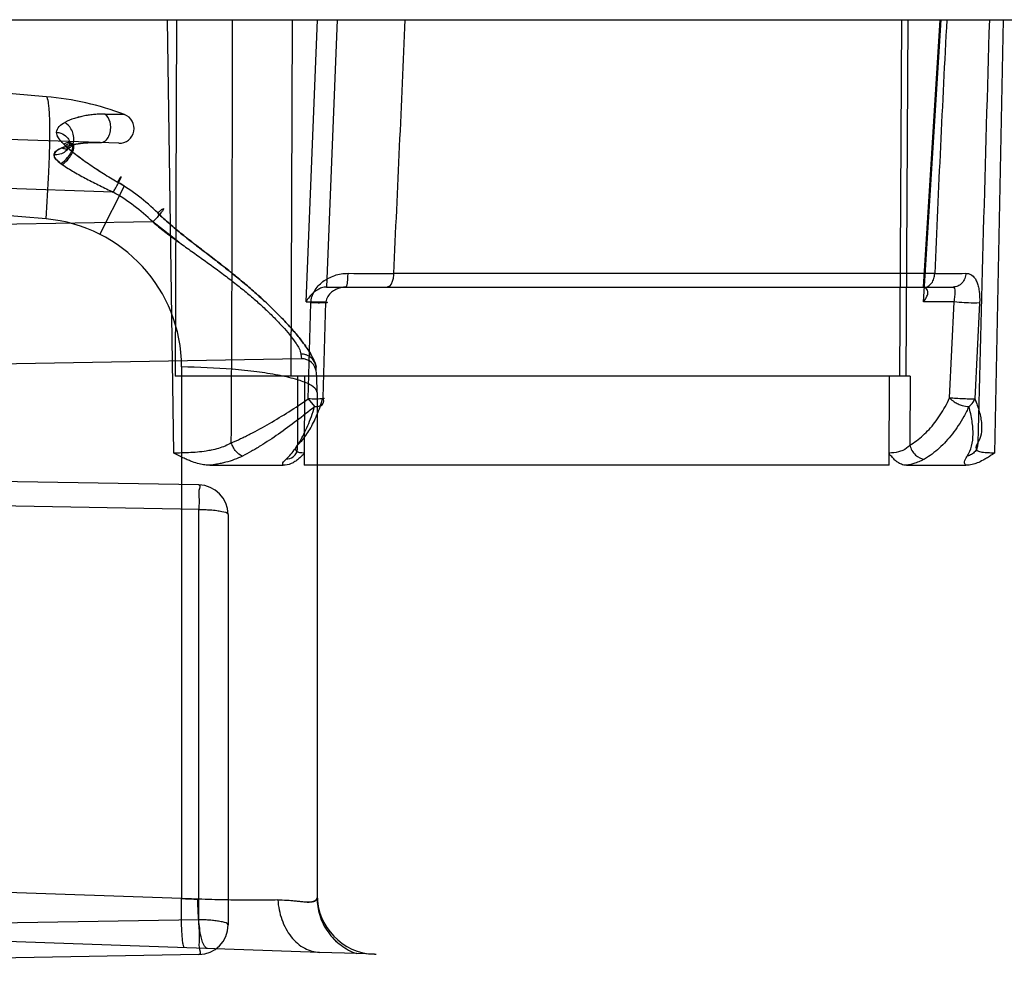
# Model space of a CAD drawing. Header units: millimetres. Extents: x 0 to 297, y 0 to 210.
# Tile 307 of 455: x 143.3 to 143.566, y 160.954 to 161.21. Entities that reach past the tile are written whole.
import ezdxf

# ---------------------------------------------------------------- set-up
doc = ezdxf.new("R2010")
doc.units = ezdxf.units.MM
doc.header["$LTSCALE"] = 16.335
doc.layers.add('INTFCLR_1', color=7, linetype='CONTINUOUS')
doc.layers.add('INTFCLR_144815', color=7, linetype='CONTINUOUS')

msp = doc.modelspace()

# ---------------------------------------------------------------- linework, layer by layer
at = {"layer": 'INTFCLR_1', "color": 9, "linetype": 'Continuous'}
for p, q in [((143.3075522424, 161.1893451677), (143.0765797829, 161.2095526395)), ((143.3271539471, 161.1768023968), (143.0765797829, 161.1855526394)), ((143.3286995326, 161.1845447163), (143.3234395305, 161.1846414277)), ((143.3286995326, 161.1845447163), (143.3234395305, 161.1846414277)), ((143.3234395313, 161.1846414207), (143.3286994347, 161.1845444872)), ((143.3234395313, 161.1846414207), (143.3286994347, 161.1845444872)), ((143.3075522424, 161.1564168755), (143.0765797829, 161.1766243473)), ((143.3256846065, 161.1636401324), (143.0765797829, 161.1723390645)), ((143.3285944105, 161.1652532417), (143.3220638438, 161.1522913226)), ((143.3363085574, 161.1556249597), (143.076579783, 161.1510913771)), ((143.3432941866, 161.1501907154), (143.3363085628, 161.1556249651)), ((143.376336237, 161.1187849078), (143.076579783, 161.1135526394)), ((143.3761894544, 161.1200205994), (143.376336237, 161.1187849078)), ((143.3440660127, 161.1165690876), (143.3440660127, 160.9734050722)), ((143.380579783, 161.1096495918), (143.380579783, 160.9736218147)), ((143.3487194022, 161.0848024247), (143.076579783, 161.0895526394)), ((143.3487194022, 161.078192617), (143.2788106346, 161.0794128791)), ((143.3487194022, 160.9676759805), (143.3487194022, 161.078192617)), ((143.356579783, 161.0768036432), (143.356579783, 160.9662870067)), ((143.3440660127, 160.9734050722), (143.2543923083, 160.9765365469)), ((143.3811981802, 160.9589151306), (143.076579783, 160.9695526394)), ((143.3487194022, 160.9676759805), (143.0765797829, 160.9629257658)), ((143.3487194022, 160.9582882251), (143.0765797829, 160.9535380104))]:
    msp.add_line(p, q, dxfattribs=at)
at = {"layer": 'INTFCLR_1', "color": 7, "linetype": 'Continuous'}
for p, q in [((143.3119317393, 161.171068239), (143.3115681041, 161.1713302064)), ((143.3119317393, 161.171068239), (143.3115681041, 161.1713302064)), ((143.3699917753, 160.9730223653), (143.3722087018, 160.9729902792))]:
    msp.add_line(p, q, dxfattribs=at)
at = {"layer": 'INTFCLR_1', "color": 6, "linetype": 'Continuous'}
for p, q in [((143.3912447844, 160.9585642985), (143.381198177, 160.9589151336)), ((143.3960213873, 160.958397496), (143.3912447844, 160.9585642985)), ((143.396021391, 160.9583974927), (143.3964804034, 160.9583814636))]:
    msp.add_line(p, q, dxfattribs=at)
at = {"layer": 'INTFCLR_1', "color": 9, "linetype": 'Continuous'}
for centre, radius, start, end in [((143.300579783, 161.1096495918), 0.08, 69.4211022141, 84.9999999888), ((143.3272935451, 161.1807999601), 0.004, 267.9999999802, 69.42110221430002), ((143.297979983, 161.1174903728), 0.0567323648, 57.34149438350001, 59.4912953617), ((143.2981249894, 161.1177154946), 0.0564645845, 45.573123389, 59.49922458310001), ((143.2981977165, 161.1161584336), 0.0548638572, 46.0011571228, 59.9336897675), ((143.3040659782, 161.116569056), 0.0400000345, 4.52433e-05, 84.99995476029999), ((143.3764060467, 161.114785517), 0.004, 3.874885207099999, 90.99999998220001), ((143.300579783, 161.1096495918), 0.08, 0, 4.926790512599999), ((143.348579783, 161.0768036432), 0.008, 0, 89.0000000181), ((143.3679867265, 161.5317215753), 0.558828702, 267.5466993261, 267.998157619), ((143.396579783, 160.9743877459), 0.016, 180, 268.0000000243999), ((142.9698925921, 160.9596822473), 0.3789111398, 0.9987671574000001, 1.2088352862), ((143.348579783, 160.9662870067), 0.008, 270.9999999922, 359.9999999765)]:
    msp.add_arc(centre, radius, start, end, dxfattribs=at)
for points, knots in [([(143.3075522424, 161.1564168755), (143.3078624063, 161.1606048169), (143.3082465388, 161.1667392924), (143.3085437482, 161.1745865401), (143.3086280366, 161.1796078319), (143.3085784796, 161.1832425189), (143.3084594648, 161.1855878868), (143.3083059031, 161.1872016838), (143.3081585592, 161.1883174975), (143.3077916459, 161.1893242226), (143.3075522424, 161.1893451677)], [0, 0, 0, 0, 0.3801706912, 0.556406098, 0.7107188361, 0.8351556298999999, 0.8844600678, 0.9247283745, 0.978244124, 1, 1, 1, 1]), ([(143.3118327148, 161.1755484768), (143.3121023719, 161.1754331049), (143.3128758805, 161.1752039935), (143.3144612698, 161.175614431), (143.3151917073, 161.177434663), (143.314989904, 161.1792162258), (143.3142501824, 161.1809799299), (143.3133063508, 161.1820093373), (143.3126335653, 161.1824164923)], [0, 0, 0, 0, 0.087254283, 0.2368749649, 0.4368081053, 0.603707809, 0.7660553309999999, 1, 1, 1, 1]), ([(143.3234395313, 161.1846414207), (143.3229762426, 161.1846509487), (143.3220487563, 161.1846459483), (143.3206582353, 161.1845646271), (143.3192708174, 161.1844115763), (143.3178913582, 161.1841829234), (143.3165259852, 161.1838805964), (143.3147432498, 161.1833722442), (143.3134482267, 161.1828489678), (143.3126335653, 161.1824164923)], [0, 0, 0, 0, 0.1248296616, 0.2497171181, 0.3750677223, 0.5006648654, 0.6262277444, 0.7515353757, 1, 1, 1, 1]), ([(143.3234395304, 161.1846414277), (143.3229765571, 161.1846509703), (143.3220509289, 161.1846460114), (143.3206650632, 161.1845651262), (143.3192847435, 161.1844131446), (143.3179114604, 161.1841863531), (143.3165478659, 161.1838864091), (143.3147594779, 161.1833779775), (143.3134579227, 161.1828539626), (143.3126388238, 161.1824193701)], [0, 0, 0, 0, 0.1248124, 0.2493518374, 0.3740126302, 0.4989197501, 0.6243493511, 0.7500767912, 1, 1, 1, 1]), ([(143.3221614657, 161.1769767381), (143.3224054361, 161.1769682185), (143.3231745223, 161.17710395), (143.3241472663, 161.1779824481), (143.3248009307, 161.1793749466), (143.3250459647, 161.1809092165), (143.3248641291, 161.1828052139), (143.3241568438, 161.184170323), (143.3234395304, 161.1846414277)], [0, 0, 0, 0, 0.07769056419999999, 0.2408838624, 0.3917970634, 0.5628631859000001, 0.726884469, 1, 1, 1, 1]), ([(143.3221614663, 161.1769767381), (143.3224054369, 161.1769682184), (143.3231744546, 161.1771040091), (143.3241476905, 161.1779820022), (143.3247928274, 161.1793580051), (143.3250452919, 161.180889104), (143.3248739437, 161.1827875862), (143.324156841, 161.1841703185), (143.3234395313, 161.1846414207)], [0, 0, 0, 0, 0.0776882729, 0.2408716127, 0.3918007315, 0.5569113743, 0.7268941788, 1, 1, 1, 1]), ([(143.3104194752, 161.179748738), (143.3107861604, 161.1797143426), (143.3118040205, 161.1795091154), (143.3131756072, 161.1787197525), (143.3140061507, 161.1772254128), (143.3138080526, 161.1756747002), (143.3124308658, 161.1740669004), (143.3107688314, 161.1736264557), (143.3097125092, 161.17365536)], [0, 0, 0, 0, 0.1037363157, 0.2911079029, 0.4252174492, 0.561308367, 0.7023580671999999, 1, 1, 1, 1]), ([(143.312713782, 161.176206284), (143.3124306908, 161.1764749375), (143.3114522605, 161.1774554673), (143.3104148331, 161.1787206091), (143.3104198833, 161.1797487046)], [0, 0, 0, 0, 0.2751553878, 1, 1, 1, 1]), ([(143.3127114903, 161.1762083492), (143.3124284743, 161.1764767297), (143.3114472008, 161.177457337), (143.3104366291, 161.1787214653), (143.3104194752, 161.179748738)], [0, 0, 0, 0, 0.2751657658, 1, 1, 1, 1]), ([(143.3118327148, 161.1755484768), (143.3126255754, 161.1758560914), (143.3142928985, 161.1763309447), (143.3177385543, 161.1769211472), (143.3203949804, 161.1770384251), (143.3221614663, 161.1769767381)], [0, 0, 0, 0, 0.2434256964, 0.4940639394, 1, 1, 1, 1]), ([(143.3221614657, 161.1769767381), (143.3217195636, 161.1769921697), (143.3203967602, 161.1770118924), (143.3181946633, 161.1769134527), (143.3151692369, 161.1765269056), (143.3130417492, 161.1760172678), (143.3118377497, 161.1755504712)], [0, 0, 0, 0, 0.1266139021, 0.378755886, 0.6302353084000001, 1, 1, 1, 1]), ([(143.3118377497, 161.1755504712), (143.3116005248, 161.1754577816), (143.3107560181, 161.1750969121), (143.3096777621, 161.1743656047), (143.3097125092, 161.17365536)], [0, 0, 0, 0, 0.2637131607, 1, 1, 1, 1]), ([(143.3119357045, 161.1710738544), (143.3125987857, 161.1715411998), (143.3135680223, 161.1724915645), (143.3144596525, 161.1738073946), (143.3148726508, 161.1747243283), (143.3150800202, 161.1754671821), (143.3150893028, 161.1763602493), (143.3139710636, 161.1769313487), (143.3131857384, 161.1764881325), (143.3127114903, 161.1762083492)], [0, 0, 0, 0, 0.2787481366, 0.4586874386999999, 0.5449398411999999, 0.6208390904, 0.7297109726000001, 0.8107973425, 1, 1, 1, 1]), ([(143.3127114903, 161.1762083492), (143.3137261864, 161.1752358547), (143.3153934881, 161.1739158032), (143.3176761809, 161.1722329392), (143.3194405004, 161.1710010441), (143.3212347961, 161.1697995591), (143.3230584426, 161.1686284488), (143.3249078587, 161.1674835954), (143.3261554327, 161.1667394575), (143.3267812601, 161.1663682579)], [0, 0, 0, 0, 0.2452048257, 0.3698405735, 0.4949615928, 0.6205411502, 0.7465722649, 0.8730540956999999, 1, 1, 1, 1]), ([(143.3119379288, 161.1710722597), (143.3116920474, 161.1712470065), (143.3108174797, 161.1719215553), (143.3097093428, 161.1728112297), (143.3097125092, 161.1736553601)], [0, 0, 0, 0, 0.2632704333, 1, 1, 1, 1]), ([(143.3097125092, 161.17365536), (143.3097190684, 161.1731082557), (143.3105635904, 161.1721045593), (143.3114407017, 161.1714261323), (143.3119357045, 161.1710738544)], [0, 0, 0, 0, 0.4738395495, 1, 1, 1, 1]), ([(143.3119357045, 161.1710738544), (143.3129504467, 161.1703524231), (143.314565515, 161.1693641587), (143.3167797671, 161.1681155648), (143.3185036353, 161.1671888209), (143.3202600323, 161.1662795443), (143.3220447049, 161.1653850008), (143.3238553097, 161.164505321), (143.3250725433, 161.1639276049), (143.3256846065, 161.1636401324)], [0, 0, 0, 0, 0.2387473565, 0.3623842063, 0.487539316, 0.6140034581, 0.7416362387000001, 0.8703322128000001, 1, 1, 1, 1]), ([(143.3256846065, 161.1636401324), (143.3258669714, 161.1639481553), (143.3261975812, 161.1645142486), (143.3266917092, 161.1654021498), (143.3271942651, 161.1662908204), (143.3283212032, 161.1687381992), (143.3270915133, 161.1668590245), (143.3267811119, 161.1663679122)], [0, 0, 0, 0, 0.1677360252, 0.3115812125, 0.4584944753, 0.7277578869, 1, 1, 1, 1]), ([(143.3256846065, 161.1636401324), (143.3258669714, 161.1639481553), (143.3261975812, 161.1645142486), (143.3266917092, 161.1654021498), (143.3271942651, 161.1662908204), (143.3283212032, 161.1687381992), (143.3270915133, 161.1668590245), (143.3267811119, 161.1663679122)], [0, 0, 0, 0, 0.1677360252, 0.3115812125, 0.4584944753, 0.7277578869, 1, 1, 1, 1]), ([(143.3376501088, 161.1580393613), (143.3378565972, 161.1582296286), (143.3382826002, 161.1586060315), (143.3386717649, 161.1589226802), (143.3392881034, 161.1593442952), (143.3390828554, 161.1586565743), (143.3385950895, 161.1581974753), (143.3378961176, 161.1572841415), (143.337099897, 161.1564408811), (143.3365623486, 161.1558802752), (143.3363085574, 161.1556249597)], [0, 0, 0, 0, 0.1274989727, 0.2379364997, 0.2962114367, 0.3383182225, 0.4667985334, 0.6486655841, 0.8365324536, 1, 1, 1, 1]), ([(143.3802840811, 161.1165202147), (143.3802389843, 161.1170433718), (143.3798412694, 161.1182550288), (143.3788332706, 161.1201602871), (143.3776392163, 161.1219492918), (143.3764660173, 161.1235304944), (143.3750702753, 161.1252881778), (143.3731120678, 161.1275643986), (143.3709763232, 161.1298381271), (143.3691254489, 161.1316935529), (143.3671637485, 161.1336031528), (143.3645950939, 161.1359679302), (143.361383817, 161.138763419), (143.3586054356, 161.1410534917), (143.3563315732, 161.1428719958), (143.3540328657, 161.144682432), (143.3511384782, 161.1469116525), (143.3476620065, 161.1495719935), (143.344215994, 161.1522610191), (143.3414116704, 161.1545844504), (143.3392325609, 161.1565221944), (143.3381695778, 161.157524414), (143.3376501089, 161.1580393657)], [0, 0, 0, 0, 0.0262077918, 0.0625147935, 0.1076466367, 0.1333247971, 0.160792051, 0.2196448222, 0.2831306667, 0.3164383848, 0.3504428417, 0.419762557, 0.4906631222, 0.5629168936, 0.5994473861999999, 0.6359814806, 0.7089550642, 0.7817839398, 0.8544693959, 0.9271063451, 0.9634929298, 1, 1, 1, 1]), ([(143.3376501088, 161.1580393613), (143.3381700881, 161.1575272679), (143.3392307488, 161.1565250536), (143.3414105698, 161.1545835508), (143.3442271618, 161.1522523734), (143.3471145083, 161.1500009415), (143.3494405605, 161.1482110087), (143.3517667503, 161.1464295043), (143.3546534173, 161.1442023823), (143.3580649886, 161.1415006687), (143.3613931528, 161.1387525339), (143.3640867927, 161.1364093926), (143.3661764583, 161.1345118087), (143.3681696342, 161.13263767), (143.3705210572, 161.1303189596), (143.3727245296, 161.1279745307), (143.374349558, 161.1261290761), (143.3757907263, 161.1244046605), (143.3777768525, 161.1218134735), (143.3795438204, 161.1191116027), (143.3802393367, 161.1170403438), (143.3802841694, 161.1165202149)], [0, 0, 0, 0, 0.0364302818, 0.0728245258, 0.1456999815, 0.2188827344, 0.2555865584, 0.2922098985, 0.365141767, 0.4375819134, 0.5094312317, 0.5805734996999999, 0.6157720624, 0.6503272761, 0.717138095, 0.7805854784, 0.8108813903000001, 0.8398783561, 0.8927342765, 0.9739400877, 1, 1, 1, 1]), ([(143.3363085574, 161.1556249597), (143.3368208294, 161.1551883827), (143.3378536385, 161.154322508), (143.3399709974, 161.1526453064), (143.3426837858, 161.1506195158), (143.3454402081, 161.148646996), (143.3476511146, 161.147076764), (143.3498467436, 161.145516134), (143.3525570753, 161.1435699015), (143.3557430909, 161.1412125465), (143.3588328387, 161.1388256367), (143.361328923, 161.1368026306), (143.3632559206, 161.1351679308), (143.3650850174, 161.1335642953), (143.3672372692, 161.1315885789), (143.3692592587, 161.1295987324), (143.3707455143, 161.1280347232), (143.3720590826, 161.1265864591), (143.3734924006, 161.1248939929), (143.3750624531, 161.1226873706), (143.3760817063, 161.1210541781), (143.3761894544, 161.1200205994)], [0, 0, 0, 0, 0.0374235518, 0.0749282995, 0.1501726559, 0.2256440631, 0.2633870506, 0.3009512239, 0.3754209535, 0.4489104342, 0.5213043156, 0.5924911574, 0.6275313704, 0.6618011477, 0.7277393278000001, 0.7899438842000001, 0.819503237, 0.8476686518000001, 0.8987347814, 0.9422202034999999, 1, 1, 1, 1]), ([(143.3802841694, 161.1165202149), (143.3802232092, 161.1172273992), (143.3797355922, 161.1184443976), (143.3782116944, 161.1197359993), (143.3769221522, 161.1200446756), (143.3761894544, 161.1200205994)], [0, 0, 0, 0, 0.3625415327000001, 0.6255647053, 1, 1, 1, 1]), ([(143.3802840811, 161.1165202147), (143.3802440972, 161.1169840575), (143.3799723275, 161.1179454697), (143.3790267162, 161.1191420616), (143.377682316, 161.1198933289), (143.3766718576, 161.1200364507), (143.3761894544, 161.1200205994)], [0, 0, 0, 0, 0.2365199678, 0.4936918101, 0.7547924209, 1, 1, 1, 1]), ([(143.380579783, 161.1096495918), (143.380579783, 161.110098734), (143.3798241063, 161.11122181), (143.3776952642, 161.1123092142), (143.3743441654, 161.1134600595), (143.3697355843, 161.1144609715), (143.3640798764, 161.1153227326), (143.3554133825, 161.1162010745), (143.3486473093, 161.1164994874), (143.3440660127, 161.1165690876)], [0, 0, 0, 0, 0.0354007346, 0.0954165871, 0.1881543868, 0.3136178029, 0.4667151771, 0.6388671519, 1, 1, 1, 1]), ([(143.3487194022, 161.0848024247), (143.3492150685, 161.0847937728), (143.3485208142, 161.0829780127), (143.348909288, 161.0811947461), (143.348736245, 161.0793253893), (143.3487194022, 161.078192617)], [0, 0, 0, 0, 0.2249752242, 0.4858736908, 1, 1, 1, 1]), ([(143.3487194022, 161.078192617), (143.3492662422, 161.0781909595), (143.3502824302, 161.0781707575), (143.3518953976, 161.0780768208), (143.353478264, 161.0779367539), (143.3549451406, 161.0776160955), (143.356579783, 161.0774266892), (143.356579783, 161.0768036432)], [0, 0, 0, 0, 0.202601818, 0.3752505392, 0.6037350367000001, 0.7691652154, 1, 1, 1, 1]), ([(143.3449021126, 160.9601826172), (143.3447997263, 160.9601861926), (143.3446021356, 160.9605684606), (143.344463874, 160.9612325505), (143.3442915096, 160.9624497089), (143.3441701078, 160.964069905), (143.3440784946, 160.9660953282), (143.3440140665, 160.9692481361), (143.34403196, 160.9717187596), (143.3440660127, 160.9734050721)], [0, 0, 0, 0, 0.023017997, 0.0768882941, 0.1668061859, 0.2910141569, 0.4452241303, 0.6210450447, 1, 1, 1, 1]), ([(143.3699917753, 160.9730223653), (143.3681658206, 160.9729726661), (143.364241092, 160.9729293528), (143.3580180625, 160.9729725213), (143.351201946, 160.9731300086), (143.3464851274, 160.9733015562), (143.3440660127, 160.9734050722)], [0, 0, 0, 0, 0.2113104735, 0.4539993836, 0.7198930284, 1, 1, 1, 1]), ([(143.3510619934, 160.9599675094), (143.350606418, 160.9599834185), (143.3496369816, 160.961473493), (143.3490857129, 160.9641713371), (143.348543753, 160.9683954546), (143.3484659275, 160.9715457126), (143.3484659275, 160.973233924)], [0, 0, 0, 0, 0.0986461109, 0.3139044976, 0.6346728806, 1, 1, 1, 1]), ([(143.3699917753, 160.9730223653), (143.3707973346, 160.9730330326), (143.372315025, 160.9730155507), (143.3744363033, 160.9728188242), (143.3762568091, 160.972609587), (143.3777655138, 160.972459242), (143.3789618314, 160.9724740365), (143.3800077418, 160.9726281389), (143.3805797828, 160.9732441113), (143.380579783, 160.9736218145)], [0, 0, 0, 0, 0.2178561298, 0.4099614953, 0.5757770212, 0.7134674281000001, 0.8198391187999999, 0.8978625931, 1, 1, 1, 1]), ([(143.3699917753, 160.9730223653), (143.370119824, 160.9712366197), (143.370820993, 160.9676949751), (143.3732438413, 160.9630495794), (143.3768676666, 160.9598062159), (143.379830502, 160.9589628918), (143.3811981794, 160.9589151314)], [0, 0, 0, 0, 0.2745585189, 0.5464650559, 0.7901301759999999, 1, 1, 1, 1]), ([(143.380579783, 160.9736218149), (143.3805797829, 160.9720292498), (143.3809499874, 160.9695832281), (143.3821671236, 160.9665387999), (143.383459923, 160.9643618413), (143.3850849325, 160.9624194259), (143.3875548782, 160.9602586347), (143.389741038, 160.9590951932), (143.3912447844, 160.9585642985)], [0, 0, 0, 0, 0.2434508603, 0.3707973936, 0.4997701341, 0.6287771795, 0.7562211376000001, 1, 1, 1, 1]), ([(143.380579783, 160.9736218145), (143.380579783, 160.9720292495), (143.3810758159, 160.9687446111), (143.383298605, 160.9642467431), (143.3868056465, 160.9606561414), (143.389741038, 160.9590951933), (143.3912447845, 160.9585642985)], [0, 0, 0, 0, 0.2438362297, 0.4997691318, 0.7558352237, 1, 1, 1, 1]), ([(143.356579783, 160.9662870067), (143.356579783, 160.9668434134), (143.3550446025, 160.9670805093), (143.3537727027, 160.9673690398), (143.3522346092, 160.9675318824), (143.3505870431, 160.9676457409), (143.3493652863, 160.9676740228), (143.3487194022, 160.9676759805)], [0, 0, 0, 0, 0.2059799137, 0.3827404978, 0.549369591, 0.7608947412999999, 1, 1, 1, 1]), ([(143.3487461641, 160.9662870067), (143.3487543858, 160.9658157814), (143.3487732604, 160.9648273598), (143.348773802, 160.9633516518), (143.3488448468, 160.961788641), (143.3486010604, 160.9603697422), (143.3494174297, 160.9583004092), (143.3487194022, 160.9582882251)], [0, 0, 0, 0, 0.1767263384, 0.3692703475, 0.5601994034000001, 0.7382146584, 1, 1, 1, 1])]:
    msp.add_open_spline(points, degree=3, knots=knots, dxfattribs=at)
for points in [[(143.3104194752, 161.179748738), (143.3104001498, 161.180906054), (143.3116193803, 161.1818712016), (143.3126388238, 161.1824193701)], [(143.3104198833, 161.1797487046), (143.3104050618, 161.1809041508), (143.3116175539, 161.1818660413), (143.3126335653, 161.1824164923)], [(143.3097125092, 161.1736553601), (143.3096813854, 161.174602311), (143.3109506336, 161.1752026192), (143.3118327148, 161.1755484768)]]:
    msp.add_open_spline(points, degree=3, dxfattribs=at)
at = {"layer": 'INTFCLR_1', "color": 7, "linetype": 'Continuous'}
for points, knots in [([(143.3115681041, 161.1713302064), (143.3122489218, 161.1717747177), (143.3132481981, 161.1727040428), (143.3141637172, 161.1740142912), (143.3145850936, 161.1749367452), (143.3147978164, 161.1756991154), (143.3147884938, 161.1766153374), (143.3136598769, 161.177233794), (143.3128293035, 161.176827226), (143.3123359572, 161.1765587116)], [0, 0, 0, 0, 0.2749520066, 0.45303901, 0.5387891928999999, 0.6146925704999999, 0.7256374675, 0.8100604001, 1, 1, 1, 1]), ([(143.3119379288, 161.1710722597), (143.3122259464, 161.1712753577), (143.3128556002, 161.1717941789), (143.3137664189, 161.1727788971), (143.314461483, 161.173806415), (143.314874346, 161.1747229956), (143.3150816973, 161.1754657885), (143.3150910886, 161.1763586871), (143.3139729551, 161.1769295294), (143.3131878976, 161.1764861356), (143.312713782, 161.176206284)], [0, 0, 0, 0, 0.1210299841, 0.2792498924, 0.4590829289, 0.5452813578, 0.6211302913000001, 0.7299177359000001, 0.8109303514, 1, 1, 1, 1]), ([(143.3123359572, 161.1765587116), (143.3125520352, 161.176339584), (143.3131975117, 161.1757526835), (143.3143935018, 161.1747187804), (143.3159591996, 161.1734957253), (143.3176820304, 161.1722295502), (143.3194430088, 161.1709993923), (143.3212351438, 161.1697985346), (143.3230581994, 161.1686286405), (143.3249075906, 161.1674840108), (143.3261547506, 161.1667387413), (143.3267811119, 161.1663679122)], [0, 0, 0, 0, 0.0521278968, 0.1476634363, 0.2677795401, 0.38851834, 0.5098067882, 0.6316064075, 0.7539100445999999, 0.8767026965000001, 1, 1, 1, 1]), ([(143.3731754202, 160.9729270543), (143.3736949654, 160.9728853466), (143.3748074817, 160.9727729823), (143.3766174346, 160.9725912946), (143.3784360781, 160.9723076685), (143.380579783, 160.9728189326), (143.380579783, 160.9736218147)], [0, 0, 0, 0, 0.2025901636, 0.438241, 0.6879301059, 1, 1, 1, 1])]:
    msp.add_open_spline(points, degree=3, knots=knots, dxfattribs=at)
at = {"layer": 'INTFCLR_144815', "color": 6, "linetype": 'Continuous'}
for p, q in [((142.284579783, 161.2100770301), (143.7803231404, 161.2100770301)), ((143.3821673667, 161.1082010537), (143.3829701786, 161.1340770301)), ((143.5509641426, 161.1082010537), (143.5522104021, 161.1340770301)), ((143.5403437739, 161.1140770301), (143.3423216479, 161.1140770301)), ((143.377095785, 161.0933748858), (143.3770836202, 161.0900765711)), ((143.5346381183, 161.0900765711), (143.5346570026, 161.0933748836)), ((143.3517224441, 161.09007703), (143.3714556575, 161.0900770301)), ((143.3771516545, 161.0900765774), (143.3770836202, 161.0900765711)), ((143.5346381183, 161.0900765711), (143.5345803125, 161.0900765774)), ((143.5393317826, 161.09007703), (143.555358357, 161.0900770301))]:
    msp.add_line(p, q, dxfattribs=at)
at = {"layer": 'INTFCLR_144815', "color": 9, "linetype": 'Continuous'}
for p, q in [((143.3420145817, 161.0933747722), (143.3402773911, 161.2100770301)), ((143.3426754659, 161.2100770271), (143.3423211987, 161.1140770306)), ((143.3738219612, 161.2100770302), (143.373467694, 161.114077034)), ((143.3776554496, 161.1340770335), (143.3807133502, 161.2100770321)), ((143.3831599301, 161.1380785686), (143.3860568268, 161.2100770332)), ((143.5380090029, 161.2100770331), (143.5374590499, 161.1140770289)), ((143.5392171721, 161.1140770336), (143.5397671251, 161.2100770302)), ((143.5483074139, 161.2100770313), (143.5438103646, 161.1380785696)), ((143.5439599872, 161.1340770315), (143.5487069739, 161.21007703)), ((143.5653861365, 161.2100770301), (143.563030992, 161.0933747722)), ((143.5469295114, 161.1417405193), (143.4012010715, 161.141740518)), ((143.3831397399, 161.1380770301), (143.551957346, 161.1380770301)), ((143.3776554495, 161.1340770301), (143.3829701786, 161.1340770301)), ((143.3781778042, 161.1079513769), (143.3789205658, 161.1338225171)), ((143.5522104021, 161.1340770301), (143.5439599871, 161.1340770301)), ((143.5590279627, 161.1338225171), (143.5577630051, 161.1079513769)), ((143.3753259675, 161.1140770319), (143.3752574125, 161.0954893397)), ((143.3771516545, 161.0900765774), (143.3772401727, 161.1140770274)), ((143.5347177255, 161.1140770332), (143.5345803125, 161.0900765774)), ((143.540343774, 161.1140770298), (143.5402373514, 161.0954893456)), ((143.378177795, 161.1079513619), (143.3799033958, 161.1058828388)), ((143.5345807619, 161.0900765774), (143.3771511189, 161.0900765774))]:
    msp.add_line(p, q, dxfattribs=at)
for centre, radius, start, end in [((122.5718051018, 161.2094839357), 20.7859716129, 359.6875292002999, 0.0016348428), ((136.1908331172, 161.4985822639), 7.2191926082, 357.1667384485, 357.7096420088), ((151.978712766, 160.7742590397), 8.4397873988, 177.0400152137, 177.5044636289), ((168.5507002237, 160.464946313), 25.0001470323, 178.2920432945, 178.5532993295), ((143.4079507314, 165.844087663), 4.7023519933, 269.7679939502, 269.917758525), ((143.5452361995, 162.6174049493), 1.4756654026, 270.0657463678, 270.392723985)]:
    msp.add_arc(centre, radius, start, end, dxfattribs=at)
for points, knots in [([(143.3789205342, 161.1338224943), (143.378936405, 161.1343737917), (143.3791205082, 161.1354844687), (143.3798078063, 161.1370323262), (143.3808364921, 161.1384103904), (143.382135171, 161.1395851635), (143.3836432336, 161.1405344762), (143.3853117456, 161.1412388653), (143.3870823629, 161.1416793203), (143.3883025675, 161.1417770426), (143.3889096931, 161.1417742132)], [0, 0, 0, 0, 0.1181137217, 0.2378347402, 0.3594376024, 0.4837187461, 0.6108161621, 0.7392842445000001, 0.8699777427, 1, 1, 1, 1]), ([(143.3883770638, 161.1380770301), (143.3884436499, 161.1380770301), (143.3885829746, 161.1383222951), (143.3887450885, 161.1390441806), (143.3888739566, 161.1402858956), (143.3889050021, 161.1413117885), (143.3889096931, 161.1417742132)], [0, 0, 0, 0, 0.0527178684, 0.1779338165, 0.6338681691, 1, 1, 1, 1]), ([(143.4012010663, 161.1417405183), (143.4011838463, 161.1412787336), (143.4010552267, 161.1400120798), (143.4003702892, 161.13807703), (143.3994406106, 161.13807703)], [0, 0, 0, 0, 0.3320239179, 1, 1, 1, 1]), ([(143.5443787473, 161.1380770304), (143.5450548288, 161.1380770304), (143.546128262, 161.1388928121), (143.5467437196, 161.1403560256), (143.546904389, 161.1412755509), (143.5469295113, 161.1417405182)], [0, 0, 0, 0, 0.423682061, 0.7081925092, 1, 1, 1, 1]), ([(143.5553508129, 161.1417742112), (143.5553202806, 161.1413017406), (143.5551122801, 161.140345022), (143.5543607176, 161.1391037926), (143.5532440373, 161.1382686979), (143.5523663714, 161.1380770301), (143.5519573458, 161.1380770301)], [0, 0, 0, 0, 0.2587874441, 0.5254801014, 0.7764298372, 1, 1, 1, 1]), ([(143.5553508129, 161.1417742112), (143.5558082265, 161.1417778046), (143.5567655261, 161.1415474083), (143.5577235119, 161.1406054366), (143.5583165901, 161.1394985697), (143.5587012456, 161.138312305), (143.5590450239, 161.1364078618), (143.5590804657, 161.1348759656), (143.5590279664, 161.1338225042)], [0, 0, 0, 0, 0.1416812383, 0.2888305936, 0.4016324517, 0.5288644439, 0.6733015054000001, 1, 1, 1, 1]), ([(143.3883770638, 161.1380770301), (143.3874365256, 161.1380770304), (143.3860027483, 161.1377092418), (143.3839742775, 161.1364529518), (143.3830309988, 161.135067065), (143.3829701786, 161.1340770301)], [0, 0, 0, 0, 0.3914802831, 0.5871408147, 1, 1, 1, 1]), ([(143.5522104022, 161.1340770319), (143.5522608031, 161.1346053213), (143.5523538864, 161.1356100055), (143.5525260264, 161.1367787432), (143.5523724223, 161.1380770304), (143.5519573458, 161.1380770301)], [0, 0, 0, 0, 0.3866422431, 0.6975886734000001, 1, 1, 1, 1]), ([(143.3829701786, 161.1340770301), (143.3830990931, 161.1340543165), (143.3836620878, 161.1338541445), (143.3818925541, 161.1337944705), (143.3809365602, 161.1337672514), (143.3795587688, 161.1337979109), (143.3789205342, 161.1338224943)], [0, 0, 0, 0, 0.0814754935, 0.2371097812, 0.6024523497, 1, 1, 1, 1]), ([(143.3829701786, 161.1340770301), (143.3830990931, 161.1340543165), (143.3836620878, 161.1338541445), (143.3818925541, 161.1337944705), (143.3809365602, 161.1337672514), (143.3795587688, 161.1337979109), (143.3789205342, 161.1338224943)], [0, 0, 0, 0, 0.0814754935, 0.2371097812, 0.6024523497, 1, 1, 1, 1]), ([(143.5590279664, 161.1338225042), (143.558033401, 161.1336994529), (143.5566372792, 161.1337972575), (143.5543662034, 161.1338874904), (143.5530939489, 161.1339767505), (143.5522104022, 161.1340770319)], [0, 0, 0, 0, 0.4403930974, 0.6092335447, 1, 1, 1, 1]), ([(143.3574676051, 161.0961252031), (143.3583143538, 161.0964862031), (143.3595855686, 161.0970605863), (143.3612766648, 161.0978752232), (143.3638944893, 161.099187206), (143.3678283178, 161.1013424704), (143.3730280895, 161.1045040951), (143.3764616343, 161.1067699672), (143.378177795, 161.1079513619)], [0, 0, 0, 0, 0.1156220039, 0.1751654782, 0.2357739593, 0.4834162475, 0.7382957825, 1, 1, 1, 1]), ([(143.3821673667, 161.1082010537), (143.3822939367, 161.1081793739), (143.3828365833, 161.1079678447), (143.3811942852, 161.1079434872), (143.3802282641, 161.1078920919), (143.3788582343, 161.1079265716), (143.3781778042, 161.1079513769)], [0, 0, 0, 0, 0.0812653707, 0.2333059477, 0.5691090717, 1, 1, 1, 1]), ([(143.3821673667, 161.1082010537), (143.3822939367, 161.1081793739), (143.3828365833, 161.1079678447), (143.3811942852, 161.1079434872), (143.3802282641, 161.1078920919), (143.3788582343, 161.1079265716), (143.3781778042, 161.1079513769)], [0, 0, 0, 0, 0.0812653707, 0.2333059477, 0.5691090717, 1, 1, 1, 1]), ([(143.3799033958, 161.1058828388), (143.3802765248, 161.1058847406), (143.3810540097, 161.1059580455), (143.3824389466, 161.1064846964), (143.3824353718, 161.1077472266), (143.3821673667, 161.1082010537)], [0, 0, 0, 0, 0.2815882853, 0.6022548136, 1, 1, 1, 1]), ([(143.5402373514, 161.0954893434), (143.5408595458, 161.0958560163), (143.5420849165, 161.0966726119), (143.543819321, 161.0981021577), (143.5454693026, 161.0997461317), (143.5470230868, 161.1015934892), (143.548469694, 161.103630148), (143.5497990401, 161.1058408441), (143.5505895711, 161.1073984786), (143.5509641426, 161.1082010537)], [0, 0, 0, 0, 0.1283808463, 0.2611872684, 0.3989467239, 0.5418423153, 0.6897826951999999, 0.8425585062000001, 1, 1, 1, 1]), ([(143.5509641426, 161.1082010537), (143.5513387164, 161.1078102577), (143.5520852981, 161.107214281), (143.5532634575, 161.1065778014), (143.5545581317, 161.1060817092), (143.5555414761, 161.1058722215), (143.5561351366, 161.1058828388)], [0, 0, 0, 0, 0.2806827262, 0.4898546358, 0.6921285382, 1, 1, 1, 1]), ([(143.5577630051, 161.1079513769), (143.5573798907, 161.1079084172), (143.556370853, 161.1079101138), (143.5546771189, 161.1079420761), (143.552794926, 161.108041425), (143.5515346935, 161.1081380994), (143.5509641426, 161.1082010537)], [0, 0, 0, 0, 0.1698628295, 0.4432448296, 0.7470825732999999, 1, 1, 1, 1]), ([(143.5561351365, 161.1058828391), (143.5563305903, 161.1060134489), (143.5570290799, 161.1065582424), (143.5575677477, 161.1073299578), (143.5577630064, 161.1079513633)], [0, 0, 0, 0, 0.2651927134, 1, 1, 1, 1]), ([(143.5577630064, 161.1079513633), (143.558227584, 161.1068239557), (143.5588264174, 161.1051431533), (143.5593472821, 161.1028998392), (143.5596259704, 161.1008985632), (143.5595897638, 161.0985690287), (143.5589764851, 161.096838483), (143.5585221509, 161.0961252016)], [0, 0, 0, 0, 0.2985849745, 0.435356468, 0.5632685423, 0.7929187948, 1, 1, 1, 1]), ([(143.3799033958, 161.1058828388), (143.378307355, 161.1045652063), (143.3751187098, 161.1020211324), (143.3702547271, 161.0984679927), (143.3665547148, 161.0960332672), (143.3640840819, 161.0945456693), (143.3624890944, 161.0936231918), (143.3612857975, 161.0929712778), (143.3604830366, 161.0925589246)], [0, 0, 0, 0, 0.2631738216, 0.5185466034, 0.7657138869, 0.8260403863, 0.8852432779, 1, 1, 1, 1]), ([(143.5557164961, 161.0925589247), (143.5562494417, 161.0933761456), (143.5570398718, 161.095305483), (143.5573169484, 161.0979371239), (143.5572366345, 161.100202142), (143.5569367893, 161.1027108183), (143.5564979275, 161.1046085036), (143.5561351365, 161.1058828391)], [0, 0, 0, 0, 0.2137110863, 0.4471224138, 0.5747957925, 0.7097701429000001, 1, 1, 1, 1]), ([(143.3574676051, 161.0961252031), (143.3563930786, 161.0954766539), (143.354591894, 161.0947353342), (143.3522762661, 161.0941722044), (143.3495875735, 161.0936979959), (143.3462241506, 161.0934247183), (143.3433190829, 161.0933667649), (143.3420145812, 161.0933747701)], [0, 0, 0, 0, 0.237331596, 0.3632892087, 0.4506201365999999, 0.7533180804, 1, 1, 1, 1]), ([(143.3604830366, 161.0925589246), (143.3597938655, 161.0927614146), (143.3588432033, 161.0935787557), (143.3579561, 161.0948990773), (143.3576016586, 161.0957144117), (143.3574676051, 161.0961252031)], [0, 0, 0, 0, 0.4493236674, 0.7296994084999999, 1, 1, 1, 1]), ([(143.3722345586, 161.0917591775), (143.3728955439, 161.0917573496), (143.374071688, 161.0921092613), (143.3752451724, 161.093576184), (143.375369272, 161.0948115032), (143.3752585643, 161.0954893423)], [0, 0, 0, 0, 0.3648104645, 0.6209321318, 1, 1, 1, 1]), ([(143.3770957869, 161.093374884), (143.3769913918, 161.0933754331), (143.3766756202, 161.0933821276), (143.3761810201, 161.0934161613), (143.3756176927, 161.0935205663), (143.3751067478, 161.0937138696), (143.3746952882, 161.0944659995), (143.3750434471, 161.0950939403), (143.3752585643, 161.0954893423)], [0, 0, 0, 0, 0.0811344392, 0.2456266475, 0.3834441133, 0.5297428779, 0.6501688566, 1, 1, 1, 1]), ([(143.5402363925, 161.0954893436), (143.5397308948, 161.094891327), (143.5387077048, 161.0941810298), (143.5367702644, 161.093540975), (143.5355048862, 161.0933802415), (143.5346569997, 161.0933748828)], [0, 0, 0, 0, 0.3838338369, 0.5843712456, 1, 1, 1, 1]), ([(143.5402363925, 161.0954893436), (143.5404878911, 161.0944987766), (143.541471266, 161.0927669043), (143.5433257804, 161.0917562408), (143.5442089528, 161.0917591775)], [0, 0, 0, 0, 0.5364318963, 1, 1, 1, 1]), ([(143.5585221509, 161.0961252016), (143.558546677, 161.0957268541), (143.5584581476, 161.0948958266), (143.5578766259, 161.093769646), (143.5569111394, 161.09293562), (143.5561169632, 161.0926395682), (143.5557164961, 161.0925589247)], [0, 0, 0, 0, 0.2424799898, 0.4959134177, 0.7518062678, 1, 1, 1, 1]), ([(143.5630309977, 161.0933747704), (143.5625823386, 161.0933712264), (143.5617335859, 161.0933778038), (143.5606354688, 161.0934314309), (143.5597767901, 161.0935295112), (143.55909503, 161.0936790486), (143.5584717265, 161.0939192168), (143.5579023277, 161.0948163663), (143.5582907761, 161.0956195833), (143.5585221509, 161.0961252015)], [0, 0, 0, 0, 0.1951211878, 0.3689424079, 0.478259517, 0.5697921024, 0.6741282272, 0.7581851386, 1, 1, 1, 1]), ([(143.3604830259, 161.0925589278), (143.3590589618, 161.0918265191), (143.3571232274, 161.0911526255), (143.3547345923, 161.0905901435), (143.3533160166, 161.0903131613), (143.3523081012, 161.0901568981), (143.351722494, 161.0900770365)], [0, 0, 0, 0, 0.5256999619, 0.66525583, 0.8059764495, 1, 1, 1, 1]), ([(143.5553584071, 161.0900770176), (143.5552148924, 161.0901724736), (143.5549489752, 161.0904442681), (143.5549359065, 161.0910759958), (143.5552295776, 161.0917806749), (143.5555315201, 161.0922775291), (143.5557165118, 161.0925589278)], [0, 0, 0, 0, 0.1852079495, 0.3765305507, 0.6381398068, 1, 1, 1, 1]), ([(143.3714556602, 161.0900770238), (143.3713785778, 161.0901600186), (143.3712356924, 161.0904937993), (143.3715971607, 161.0911422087), (143.3719812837, 161.0915267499), (143.3722345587, 161.0917591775)], [0, 0, 0, 0, 0.1683136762, 0.4891847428, 1, 1, 1, 1]), ([(143.5442089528, 161.0917591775), (143.5438263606, 161.091533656), (143.5429837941, 161.0911171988), (143.5413579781, 161.0905282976), (143.5401073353, 161.0902274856), (143.5393318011, 161.0900770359)], [0, 0, 0, 0, 0.2571841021, 0.5425188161, 1, 1, 1, 1])]:
    msp.add_open_spline(points, degree=3, knots=knots, dxfattribs=at)
at = {"layer": 'INTFCLR_144815', "color": 6, "linetype": 'Continuous'}
for points, knots in [([(143.3831397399, 161.1380770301), (143.3826791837, 161.1380770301), (143.3818427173, 161.1379049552), (143.3806610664, 161.1373611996), (143.3795283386, 161.1365673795), (143.3784559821, 161.1354662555), (143.3778781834, 161.1345562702), (143.3776554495, 161.1340770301)], [0, 0, 0, 0, 0.1948671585, 0.3534596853, 0.5487355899, 0.7763972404, 1, 1, 1, 1]), ([(143.5439599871, 161.1340770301), (143.5443007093, 161.1345492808), (143.5447667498, 161.1354085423), (143.545427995, 161.136958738), (143.5444347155, 161.1380770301), (143.5438270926, 161.1380770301)], [0, 0, 0, 0, 0.3639540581, 0.6202402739, 1, 1, 1, 1]), ([(143.3752574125, 161.0954893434), (143.3756679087, 161.0958651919), (143.3764736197, 161.0967027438), (143.3775867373, 161.0981333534), (143.3786456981, 161.099776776), (143.3796428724, 161.1016223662), (143.3805715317, 161.1036565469), (143.3814251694, 161.1058645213), (143.3819282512, 161.1074055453), (143.3821673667, 161.1082010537)], [0, 0, 0, 0, 0.1141586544, 0.2377600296, 0.3712687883, 0.5146965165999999, 0.6676682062, 0.8296204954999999, 1, 1, 1, 1]), ([(143.3722346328, 161.0917587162), (143.3726801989, 161.092167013), (143.3735608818, 161.0930815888), (143.3747845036, 161.0946474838), (143.3759615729, 161.0964660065), (143.3770760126, 161.0985208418), (143.3781170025, 161.1007963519), (143.379072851, 161.1032667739), (143.3796358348, 161.1049916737), (143.3799033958, 161.1058828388)], [0, 0, 0, 0, 0.1115940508, 0.233863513, 0.3664417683, 0.5111264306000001, 0.665128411, 0.8281876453, 1, 1, 1, 1]), ([(143.5561351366, 161.1058828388), (143.5557095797, 161.1049712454), (143.5548244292, 161.1032320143), (143.553344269, 161.1007783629), (143.5517477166, 161.0985338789), (143.5500324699, 161.0964958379), (143.5482039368, 161.0946734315), (143.5462770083, 161.0930833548), (143.5449077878, 161.0921704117), (143.5442090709, 161.0917587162)], [0, 0, 0, 0, 0.1609095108, 0.3118237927, 0.4579389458, 0.6010096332, 0.7373709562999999, 0.8702871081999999, 1, 1, 1, 1]), ([(143.3517224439, 161.0900770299), (143.3512685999, 161.0900770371), (143.3502835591, 161.0901432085), (143.3486867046, 161.0904506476), (143.3472069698, 161.09091427), (143.3458645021, 161.0914506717), (143.3446882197, 161.091981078), (143.3433897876, 161.0926309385), (143.3424898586, 161.0931180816), (143.3420145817, 161.0933747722)], [0, 0, 0, 0, 0.1314433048, 0.2850559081, 0.4699641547, 0.5795736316, 0.7036432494, 0.8435562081, 1, 1, 1, 1]), ([(143.3770958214, 161.0933748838), (143.3770943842, 161.0929873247), (143.3762403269, 161.0925260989), (143.375539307, 161.0917138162), (143.3745848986, 161.0910384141), (143.3732952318, 161.0903314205), (143.3721686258, 161.0900770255), (143.3714556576, 161.0900770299)], [0, 0, 0, 0, 0.1725960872, 0.3428626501, 0.5042772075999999, 0.6824879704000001, 1, 1, 1, 1]), ([(143.5393317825, 161.0900770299), (143.538864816, 161.0900770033), (143.5380145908, 161.090260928), (143.5369711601, 161.0908575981), (143.5360857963, 161.0915700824), (143.5354324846, 161.0924404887), (143.5346547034, 161.092977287), (143.5346569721, 161.0933748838)], [0, 0, 0, 0, 0.2359710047, 0.425613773, 0.6066090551, 0.7990801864, 1, 1, 1, 1]), ([(143.563030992, 161.0933747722), (143.5626605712, 161.0931157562), (143.5619556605, 161.0926335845), (143.5609356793, 161.0919853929), (143.5597723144, 161.0913182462), (143.5584995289, 161.0907114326), (143.5569572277, 161.0902144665), (143.5559230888, 161.0900770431), (143.5553583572, 161.0900770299)], [0, 0, 0, 0, 0.1600158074, 0.3023135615, 0.4276953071, 0.6347139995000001, 0.8000737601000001, 1, 1, 1, 1])]:
    msp.add_open_spline(points, degree=3, knots=knots, dxfattribs=at)

doc.saveas('drawing.dxf')
